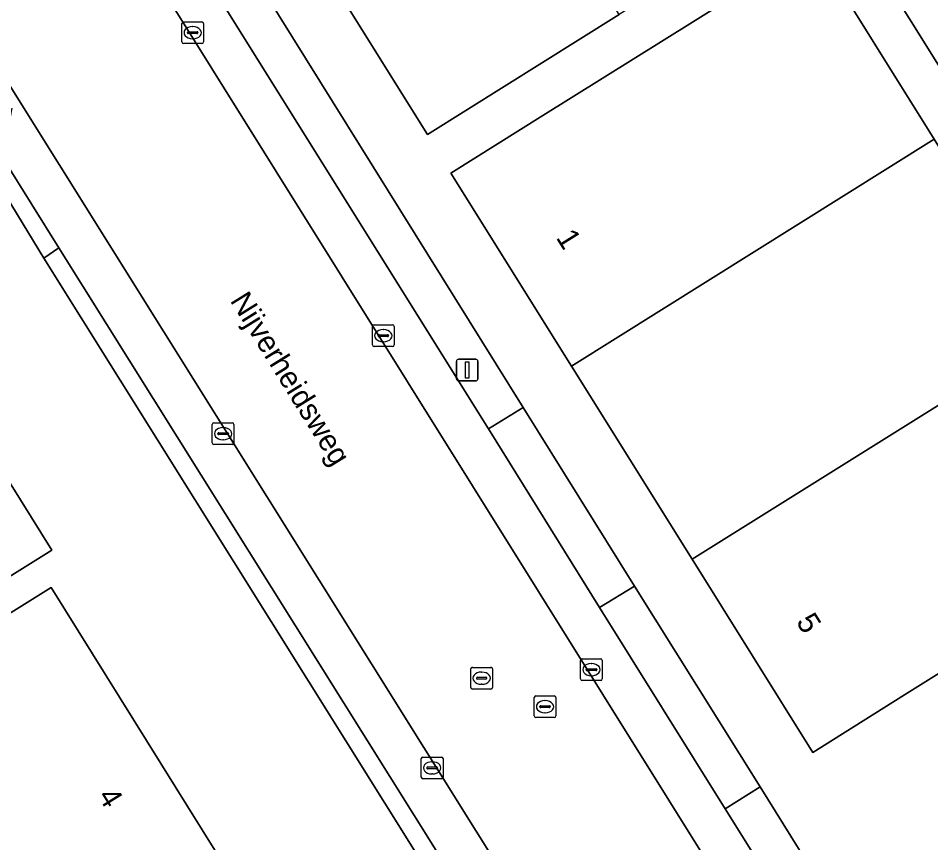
# Model space of a CAD drawing. Extents: x 158455 to 159797, y 387218 to 388672.
# Drawn here: x 158720.47 to 158762.56, y 387821.12 to 387859.14 of the extents above; entities that cross this region are included whole.
import ezdxf

# ---------------------------------------------------------------- set-up
doc = ezdxf.new("R2010")
doc.units = 0
for name, color, linetype in [('IMGEO_Erf', 7, 'Continuous'), ('IMGEO_Kolk', 7, 'Continuous'), ('IMGEO_Lichtmast', 7, 'Continuous'), ('IMGEO_Openbare_ruimte_label', 7, 'Continuous'), ('IMGEO_Pand', 7, 'Continuous'), ('IMGEO_Pand_nummerreeks', 7, 'Continuous'), ('IMGEO_Parkeervlak_open', 7, 'Continuous'), ('IMGEO_Rijbaan_lokaal_gesloten', 7, 'Continuous'), ('IMGEO_Rioolput', 7, 'Continuous'), ('IMGEO_Voetpad_open', 7, 'Continuous')]:
    doc.layers.add(name, color=color, linetype=linetype)

msp = doc.modelspace()

# ---------------------------------------------------------------- linework, layer by layer
at = {"layer": 'IMGEO_Erf'}
for points in [[(158740.518, 387871.588), (158749.263, 387877.054), (158758.009, 387882.52), (158766.857, 387888.05), (158774.531, 387875.772), (158765.682, 387870.241), (158756.936, 387864.776), (158748.191, 387859.31), (158739.342, 387853.78), (158731.669, 387866.058)], [(158775.523, 387836.811), (158769.92, 387845.776), (158764.379, 387854.641), (158758.776, 387863.607), (158771.346, 387871.463), (158775.586, 387874.113), (158781.189, 387865.148), (158786.73, 387856.283), (158792.333, 387847.317), (158788.093, 387844.667)], [(158761.356, 387827.942), (158757.115, 387825.292), (158751.55, 387834.196), (158745.985, 387843.102), (158740.419, 387852.007), (158744.66, 387854.657), (158757.16, 387862.47), (158762.726, 387853.564), (158768.292, 387844.658), (158773.856, 387835.755)], [(158694.061, 387848.221), (158704.182, 387854.586), (158709.488, 387846.148), (158713.329, 387848.544), (158722.022, 387834.609), (158708.006, 387825.866), (158703.715, 387823.19), (158703.941, 387822.828), (158691.073, 387814.801), (158693.667, 387810.644), (158689.585, 387808.098), (158672.704, 387835.159), (158689.655, 387845.732), (158689.781, 387845.53)]]:
    msp.add_lwpolyline(points, close=True, dxfattribs=at)
for points in [[(158728.733, 387865.314), (158743.767, 387841.201), (158748.891, 387832.962), (158754.689, 387823.696), (158759.914, 387815.287), (158768.898, 387801.005)], [(158756.93, 387791.852), (158751.714, 387800.276), (158749.206, 387804.072), (158745.778, 387809.594), (158742.791, 387814.338), (158739.108, 387820.198), (158721.653, 387848.076), (158717.423, 387855.013)], [(158714.709, 387815.167), (158708.787, 387824.66), (158717.738, 387830.244), (158721.98, 387832.89), (158732.099, 387816.668)]]:
    msp.add_lwpolyline(points, dxfattribs=at)
at = {"layer": 'IMGEO_Kolk'}
for p, q in [((158728.016, 387858.05), (158728.016, 387858.902)), ((158728.091, 387858.976), (158728.943, 387858.976)), ((158728.504, 387858.756), (158728.529, 387858.756)), ((158729.017, 387858.902), (158729.017, 387858.05)), ((158728.275, 387858.47), (158728.275, 387858.482)), ((158728.713, 387858.433), (158728.315, 387858.433)), ((158728.318, 387858.519), (158728.716, 387858.519)), ((158728.759, 387858.482), (158728.759, 387858.47)), ((158728.943, 387857.976), (158728.091, 387857.976)), ((158728.527, 387858.196), (158728.502, 387858.196)), ((158736.808, 387844.08), (158736.808, 387844.932)), ((158736.883, 387845.006), (158737.735, 387845.006)), ((158737.809, 387844.932), (158737.809, 387844.08)), ((158737.067, 387844.5), (158737.067, 387844.512)), ((158737.505, 387844.463), (158737.107, 387844.463)), ((158737.11, 387844.549), (158737.508, 387844.549)), ((158737.296, 387844.786), (158737.321, 387844.786)), ((158737.551, 387844.512), (158737.551, 387844.5)), ((158737.319, 387844.226), (158737.294, 387844.226)), ((158737.735, 387844.006), (158736.883, 387844.006)), ((158729.419, 387839.561), (158729.419, 387840.413)), ((158729.494, 387840.487), (158730.346, 387840.487)), ((158729.907, 387840.267), (158729.932, 387840.267)), ((158730.42, 387840.413), (158730.42, 387839.561)), ((158729.678, 387839.981), (158729.678, 387839.993)), ((158730.116, 387839.944), (158729.718, 387839.944)), ((158729.721, 387840.03), (158730.119, 387840.03)), ((158730.162, 387839.993), (158730.162, 387839.981)), ((158730.346, 387839.487), (158729.494, 387839.487)), ((158729.93, 387839.707), (158729.905, 387839.707)), ((158746.408, 387828.68), (158746.408, 387829.532)), ((158746.483, 387829.606), (158747.335, 387829.606)), ((158746.896, 387829.386), (158746.921, 387829.386)), ((158747.409, 387829.532), (158747.409, 387828.68)), ((158746.667, 387829.1), (158746.667, 387829.112)), ((158747.105, 387829.063), (158746.707, 387829.063)), ((158746.71, 387829.149), (158747.108, 387829.149)), ((158747.151, 387829.112), (158747.151, 387829.1)), ((158747.335, 387828.606), (158746.483, 387828.606)), ((158746.919, 387828.826), (158746.894, 387828.826)), ((158739.136, 387825.076), (158739.988, 387825.076)), ((158739.061, 387824.15), (158739.061, 387825.002)), ((158739.549, 387824.856), (158739.574, 387824.856)), ((158740.062, 387825.002), (158740.062, 387824.15)), ((158739.32, 387824.57), (158739.32, 387824.582)), ((158739.758, 387824.533), (158739.36, 387824.533)), ((158739.363, 387824.619), (158739.761, 387824.619)), ((158739.572, 387824.296), (158739.547, 387824.296)), ((158739.804, 387824.582), (158739.804, 387824.57)), ((158739.988, 387824.076), (158739.136, 387824.076))]:
    msp.add_line(p, q, dxfattribs=at)
for points in [[(158728.016, 387858.05), (158728.016, 387858.902)], [(158728.091, 387858.976), (158728.943, 387858.976)], [(158729.017, 387858.902), (158729.017, 387858.05)], [(158728.943, 387857.976), (158728.091, 387857.976)], [(158736.808, 387844.08), (158736.808, 387844.932)], [(158736.883, 387845.006), (158737.735, 387845.006)], [(158737.809, 387844.932), (158737.809, 387844.08)], [(158737.735, 387844.006), (158736.883, 387844.006)], [(158729.419, 387839.561), (158729.419, 387840.413)], [(158729.494, 387840.487), (158730.346, 387840.487)], [(158730.42, 387840.413), (158730.42, 387839.561)], [(158730.346, 387839.487), (158729.494, 387839.487)], [(158746.408, 387828.68), (158746.408, 387829.532)], [(158746.483, 387829.606), (158747.335, 387829.606)], [(158747.409, 387829.532), (158747.409, 387828.68)], [(158747.335, 387828.606), (158746.483, 387828.606)], [(158739.136, 387825.076), (158739.988, 387825.076)], [(158739.061, 387824.15), (158739.061, 387825.002)], [(158740.062, 387825.002), (158740.062, 387824.15)], [(158739.988, 387824.076), (158739.136, 387824.076)]]:
    msp.add_lwpolyline(points, dxfattribs=at)
for centre, radius, start, end in [((158728.093, 387858.9), 0.0765, 91.552, 178.448), ((158728.093, 387858.9), 0.0765, 91.552, 178.448), ((158728.941, 387858.9), 0.0765, 1.552, 88.448), ((158728.941, 387858.9), 0.0765, 1.552, 88.448), ((158728.315, 387858.479), 0.0403, 85.8775, 175.7526), ((158728.312, 387858.469), 0.0366, 178.938, 274.7102), ((158728.716, 387858.476), 0.043, 264.8664, 352.4533), ((158728.72, 387858.481), 0.0386, 1.7309, 96.639), ((158728.093, 387858.052), 0.0765, 181.552, 268.448), ((158728.093, 387858.052), 0.0765, 181.552, 268.448), ((158728.941, 387858.052), 0.0765, 271.552, 358.448), ((158728.941, 387858.052), 0.0765, 271.552, 358.448), ((158736.885, 387844.93), 0.0765, 91.552, 178.448), ((158736.885, 387844.93), 0.0765, 91.552, 178.448), ((158737.733, 387844.93), 0.0765, 1.552, 88.448), ((158737.733, 387844.93), 0.0765, 1.552, 88.448), ((158737.107, 387844.509), 0.0403, 85.8775, 175.7526), ((158737.104, 387844.499), 0.0366, 178.938, 274.7102), ((158737.508, 387844.506), 0.043, 264.8664, 352.4533), ((158737.512, 387844.511), 0.0386, 1.7309, 96.639), ((158736.885, 387844.082), 0.0765, 181.552, 268.448), ((158736.885, 387844.082), 0.0765, 181.552, 268.448), ((158737.733, 387844.082), 0.0765, 271.552, 358.448), ((158737.733, 387844.082), 0.0765, 271.552, 358.448), ((158729.496, 387840.411), 0.0765, 91.552, 178.448), ((158729.496, 387840.411), 0.0765, 91.552, 178.448), ((158730.344, 387840.411), 0.0765, 1.552, 88.448), ((158730.344, 387840.411), 0.0765, 1.552, 88.448), ((158729.718, 387839.99), 0.0403, 85.8775, 175.7526), ((158729.715, 387839.98), 0.0366, 178.938, 274.7102), ((158730.119, 387839.987), 0.043, 264.8664, 352.4533), ((158730.123, 387839.992), 0.0386, 1.7309, 96.639), ((158729.496, 387839.563), 0.0765, 181.552, 268.448), ((158729.496, 387839.563), 0.0765, 181.552, 268.448), ((158730.344, 387839.563), 0.0765, 271.552, 358.448), ((158730.344, 387839.563), 0.0765, 271.552, 358.448), ((158746.485, 387829.53), 0.0765, 91.552, 178.448), ((158746.485, 387829.53), 0.0765, 91.552, 178.448), ((158747.333, 387829.53), 0.0765, 1.552, 88.448), ((158747.333, 387829.53), 0.0765, 1.552, 88.448), ((158746.707, 387829.109), 0.0403, 85.8775, 175.7526), ((158746.704, 387829.099), 0.0366, 178.938, 274.7102), ((158747.108, 387829.106), 0.043, 264.8664, 352.4533), ((158747.112, 387829.111), 0.0386, 1.7309, 96.639), ((158746.485, 387828.682), 0.0765, 181.552, 268.448), ((158746.485, 387828.682), 0.0765, 181.552, 268.448), ((158747.333, 387828.682), 0.0765, 271.552, 358.448), ((158747.333, 387828.682), 0.0765, 271.552, 358.448), ((158739.138, 387825), 0.0765, 91.552, 178.448), ((158739.138, 387825), 0.0765, 91.552, 178.448), ((158739.986, 387825), 0.0765, 1.552, 88.448), ((158739.986, 387825), 0.0765, 1.552, 88.448), ((158739.36, 387824.579), 0.0403, 85.8775, 175.7526), ((158739.357, 387824.569), 0.0366, 178.938, 274.7102), ((158739.761, 387824.576), 0.043, 264.8664, 352.4533), ((158739.765, 387824.581), 0.0386, 1.7309, 96.639), ((158739.138, 387824.152), 0.0765, 181.552, 268.448), ((158739.138, 387824.152), 0.0765, 181.552, 268.448), ((158739.986, 387824.152), 0.0765, 271.552, 358.448), ((158739.986, 387824.152), 0.0765, 271.552, 358.448)]:
    msp.add_arc(centre, radius, start, end, dxfattribs=at)
for centre, major_axis, ratio, start_param, end_param in [((158728.503, 387858.476), (-0.387, 0.002), 0.722429, 4.712389, 7.853982), ((158728.528, 387858.476), (-0.39, 0.002), 0.717154, 1.570796, 4.712389), ((158737.295, 387844.506), (-0.387, 0.002), 0.722429, 4.712389, 7.853982), ((158737.32, 387844.506), (-0.39, 0.002), 0.717154, 1.570796, 4.712389), ((158729.906, 387839.987), (-0.387, 0.002), 0.722429, 4.712389, 7.853982), ((158729.931, 387839.987), (-0.39, 0.002), 0.717154, 1.570796, 4.712389), ((158746.895, 387829.106), (-0.387, 0.002), 0.722429, 4.712389, 7.853982), ((158746.92, 387829.106), (-0.39, 0.002), 0.717154, 1.570796, 4.712389), ((158739.548, 387824.576), (-0.387, 0.002), 0.722429, 4.712389, 7.853982), ((158739.573, 387824.576), (-0.39, 0.002), 0.717154, 1.570796, 4.712389)]:
    msp.add_ellipse(centre, major_axis=major_axis, ratio=ratio, start_param=start_param, end_param=end_param, dxfattribs=at)
at = {"layer": 'IMGEO_Lichtmast'}
for p, q in [((158740.681, 387842.521), (158740.681, 387843.321)), ((158740.681, 387843.321), (158740.681, 387842.521)), ((158740.781, 387843.421), (158741.571, 387843.421)), ((158741.571, 387843.421), (158740.781, 387843.421)), ((158741.671, 387843.321), (158741.671, 387842.521)), ((158741.671, 387842.521), (158741.671, 387843.321)), ((158741.571, 387842.421), (158740.781, 387842.421)), ((158740.781, 387842.421), (158741.571, 387842.421))]:
    msp.add_line(p, q, dxfattribs=at)
msp.add_lwpolyline([(158741.101, 387843.296), (158741.251, 387843.296), (158741.251, 387842.546), (158741.101, 387842.546), (158741.101, 387843.296)], dxfattribs=at)
for centre, start, end in [((158740.781, 387843.321), 90, 180), ((158740.781, 387843.321), 90, 180), ((158741.571, 387843.321), 0, 90), ((158741.571, 387843.321), 360, 90), ((158740.781, 387842.521), 180, 270), ((158740.781, 387842.521), 180, 270), ((158741.571, 387842.521), 270, 0), ((158741.571, 387842.521), 270, 0)]:
    msp.add_arc(centre, 0.1, start, end, dxfattribs=at)
at = {"layer": 'IMGEO_Pand'}
for points in [[(158764.379, 387854.641), (158781.189, 387865.148), (158775.586, 387874.113), (158771.346, 387871.463), (158758.776, 387863.607)], [(158748.191, 387859.31), (158740.518, 387871.588), (158731.669, 387866.058), (158739.342, 387853.78)], [(158762.726, 387853.564), (158757.16, 387862.47), (158744.66, 387854.657), (158740.419, 387852.007), (158745.985, 387843.102)], [(158708.006, 387825.866), (158722.022, 387834.609), (158713.329, 387848.544), (158709.488, 387846.148), (158704.182, 387854.586), (158694.061, 387848.221), (158699.23, 387839.95)], [(158768.292, 387844.658), (158762.726, 387853.564), (158745.985, 387843.102), (158751.55, 387834.196)], [(158768.292, 387844.658), (158751.55, 387834.196), (158757.115, 387825.292), (158761.356, 387827.942), (158773.856, 387835.755)], [(158718.906, 387808.438), (158727.857, 387814.022), (158732.099, 387816.668), (158721.98, 387832.89), (158717.738, 387830.244), (158708.787, 387824.66), (158714.709, 387815.167), (158715.842, 387813.35)]]:
    msp.add_lwpolyline(points, close=True, dxfattribs=at)
at = {"layer": 'IMGEO_Parkeervlak_open'}
for points in [[(158726.354, 387861.718), (158765.551, 387798.969)], [(158765.358, 387800.383), (158765.761, 387802.161), (158765.684, 387802.572), (158758.354, 387814.271), (158753.083, 387822.684), (158747.281, 387831.975), (158742.164, 387840.209), (158729.75, 387860.062), (158729.422, 387860.387), (158727.644, 387860.794)], [(158758.415, 387794.78), (158719.943, 387856.262)], [(158720.172, 387855.003), (158719.794, 387853.011), (158719.845, 387852.55), (158722.344, 387848.558), (158739.823, 387820.649), (158743.518, 387814.783), (158746.466, 387810.055), (158749.932, 387804.541), (158752.321, 387800.693), (158755.129, 387796.205), (158755.51, 387795.922), (158757.317, 387795.475)]]:
    msp.add_lwpolyline(points, dxfattribs=at)
at = {"layer": 'IMGEO_Rijbaan_lokaal_gesloten'}
for points in [[(158765.551, 387798.969), (158726.354, 387861.718)], [(158718.649, 387858.075), (158719.943, 387856.262), (158758.415, 387794.78)]]:
    msp.add_lwpolyline(points, dxfattribs=at)
at = {"layer": 'IMGEO_Rioolput'}
for p, q in [((158741.344, 387828.286), (158741.344, 387829.138)), ((158741.419, 387829.212), (158742.271, 387829.212)), ((158741.832, 387828.992), (158741.857, 387828.992)), ((158742.345, 387829.138), (158742.345, 387828.286)), ((158741.603, 387828.706), (158741.603, 387828.718)), ((158742.041, 387828.669), (158741.643, 387828.669)), ((158741.646, 387828.755), (158742.044, 387828.755)), ((158741.855, 387828.432), (158741.83, 387828.432)), ((158742.087, 387828.718), (158742.087, 387828.706)), ((158742.271, 387828.212), (158741.419, 387828.212)), ((158744.269, 387826.97), (158744.269, 387827.822)), ((158744.344, 387827.896), (158745.196, 387827.896)), ((158744.757, 387827.676), (158744.782, 387827.676)), ((158745.27, 387827.822), (158745.27, 387826.97)), ((158744.528, 387827.39), (158744.528, 387827.402)), ((158744.966, 387827.353), (158744.568, 387827.353)), ((158744.571, 387827.439), (158744.969, 387827.439)), ((158745.012, 387827.402), (158745.012, 387827.39)), ((158745.196, 387826.896), (158744.344, 387826.896)), ((158744.78, 387827.116), (158744.755, 387827.116))]:
    msp.add_line(p, q, dxfattribs=at)
for points in [[(158741.344, 387828.286), (158741.344, 387829.138)], [(158741.419, 387829.212), (158742.271, 387829.212)], [(158742.345, 387829.138), (158742.345, 387828.286)], [(158742.271, 387828.212), (158741.419, 387828.212)], [(158744.269, 387826.97), (158744.269, 387827.822)], [(158744.344, 387827.896), (158745.196, 387827.896)], [(158745.27, 387827.822), (158745.27, 387826.97)], [(158745.196, 387826.896), (158744.344, 387826.896)]]:
    msp.add_lwpolyline(points, dxfattribs=at)
for centre, radius, start, end in [((158741.421, 387829.136), 0.0765, 91.552, 178.448), ((158741.421, 387829.136), 0.0765, 91.552, 178.448), ((158742.269, 387829.136), 0.0765, 1.552, 88.448), ((158742.269, 387829.136), 0.0765, 1.552, 88.448), ((158741.643, 387828.715), 0.0403, 85.8775, 175.7526), ((158741.64, 387828.705), 0.0366, 178.938, 274.7102), ((158742.044, 387828.712), 0.043, 264.8664, 352.4533), ((158742.048, 387828.717), 0.0386, 1.7309, 96.639), ((158741.421, 387828.288), 0.0765, 181.552, 268.448), ((158741.421, 387828.288), 0.0765, 181.552, 268.448), ((158742.269, 387828.288), 0.0765, 271.552, 358.448), ((158742.269, 387828.288), 0.0765, 271.552, 358.448), ((158744.346, 387827.82), 0.0765, 91.552, 178.448), ((158744.346, 387827.82), 0.0765, 91.552, 178.448), ((158745.194, 387827.82), 0.0765, 1.552, 88.448), ((158745.194, 387827.82), 0.0765, 1.552, 88.448), ((158744.568, 387827.399), 0.0403, 85.8775, 175.7526), ((158744.565, 387827.389), 0.0366, 178.938, 274.7102), ((158744.969, 387827.396), 0.043, 264.8664, 352.4533), ((158744.973, 387827.401), 0.0386, 1.7309, 96.639), ((158744.346, 387826.972), 0.0765, 181.552, 268.448), ((158744.346, 387826.972), 0.0765, 181.552, 268.448), ((158745.194, 387826.972), 0.0765, 271.552, 358.448), ((158745.194, 387826.972), 0.0765, 271.552, 358.448)]:
    msp.add_arc(centre, radius, start, end, dxfattribs=at)
for centre, major_axis, ratio, start_param, end_param in [((158741.831, 387828.712), (-0.387, 0.002), 0.722429, 4.712389, 7.853982), ((158741.856, 387828.712), (-0.39, 0.002), 0.717154, 1.570796, 4.712389), ((158744.756, 387827.396), (-0.387, 0.002), 0.722429, 4.712389, 7.853982), ((158744.781, 387827.396), (-0.39, 0.002), 0.717154, 1.570796, 4.712389)]:
    msp.add_ellipse(centre, major_axis=major_axis, ratio=ratio, start_param=start_param, end_param=end_param, dxfattribs=at)
at = {"layer": 'IMGEO_Voetpad_open'}
for points in [[(158730.255, 387860.368), (158729.75, 387860.062), (158742.164, 387840.209), (158743.767, 387841.201), (158728.733, 387865.314)], [(158717.423, 387855.013), (158721.653, 387848.076), (158722.344, 387848.558), (158719.845, 387852.55), (158719.346, 387852.339)]]:
    msp.add_lwpolyline(points, dxfattribs=at)
for points in [[(158722.344, 387848.558), (158721.653, 387848.076), (158739.108, 387820.198), (158739.823, 387820.649)], [(158743.767, 387841.201), (158742.164, 387840.209), (158747.281, 387831.975), (158748.891, 387832.962)], [(158747.281, 387831.975), (158753.083, 387822.684), (158754.689, 387823.696), (158748.891, 387832.962)], [(158754.689, 387823.696), (158753.083, 387822.684), (158758.354, 387814.271), (158759.914, 387815.287)]]:
    msp.add_lwpolyline(points, close=True, dxfattribs=at)

# ---------------------------------------------------------------- texts
at = {"layer": 'IMGEO_Openbare_ruimte_label'}
msp.add_text('Nijverheidsweg', height=1, rotation=301.8778, dxfattribs=at).set_placement((158730.217, 387846.122))
at = {"layer": 'IMGEO_Pand_nummerreeks'}
for s, rotation, p in [('1', 302.004, (158745.253, 387849.027)), ('5', 302.004, (158756.324, 387831.313)), ('4', 301.9552, (158724.111, 387823.277))]:
    msp.add_text(s, height=1, rotation=rotation, dxfattribs=at).set_placement(p)

doc.saveas('drawing.dxf')
